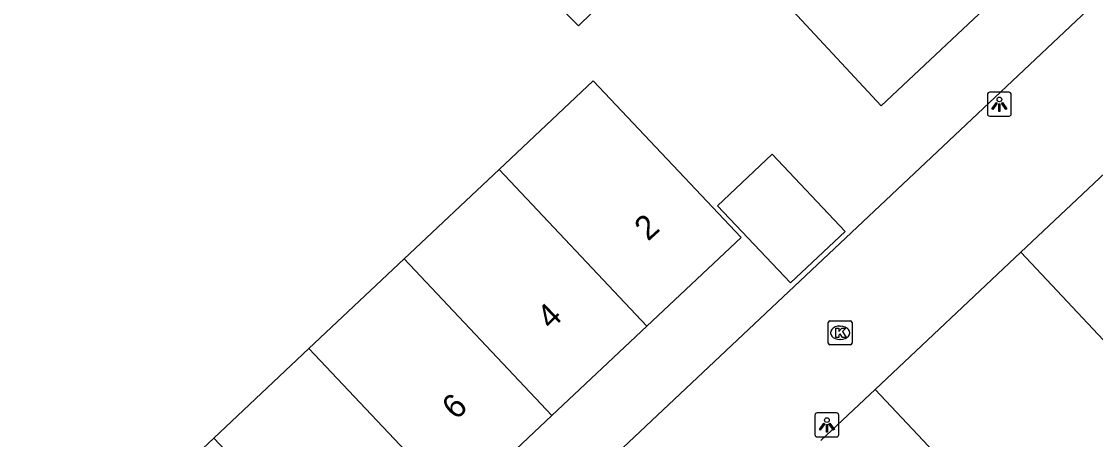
# Model space of a CAD drawing. Extents: x 162542 to 163144, y 380786 to 381511.
# Drawn here: x 162912.05 to 162956.88, y 381292.72 to 381310.17 of the extents above; entities that cross this region are included whole.
import ezdxf

# ---------------------------------------------------------------- set-up
doc = ezdxf.new("R2010")
doc.units = 0
for name, color, linetype in [('IMGEO_Kolk', 7, 'Continuous'), ('IMGEO_Lichtpunt', 7, 'Continuous'), ('IMGEO_Muur', 7, 'Continuous'), ('IMGEO_Pand', 7, 'Continuous'), ('IMGEO_Pand_nummerreeks', 7, 'Continuous'), ('IMGEO_Rijbaan_lokaal_open', 7, 'Continuous')]:
    doc.layers.add(name, color=color, linetype=linetype)

msp = doc.modelspace()

# ---------------------------------------------------------------- linework, layer by layer
at = {"layer": 'IMGEO_Kolk'}
for p, q in [((162945.718, 381296.751), (162945.718, 381297.603)), ((162945.793, 381297.677), (162946.645, 381297.677)), ((162946.206, 381297.457), (162946.231, 381297.457)), ((162946.719, 381297.603), (162946.719, 381296.751)), ((162946.645, 381296.677), (162945.793, 381296.677)), ((162946.229, 381296.897), (162946.204, 381296.897))]:
    msp.add_line(p, q, dxfattribs=at)
for points in [[(162945.718, 381296.751), (162945.718, 381297.603)], [(162945.793, 381297.677), (162946.645, 381297.677)], [(162946.719, 381297.603), (162946.719, 381296.751)], [(162946.039, 381297.377), (162946.162, 381297.377), (162946.162, 381297.226), (162946.292, 381297.377), (162946.456, 381297.377), (162946.31, 381297.226), (162946.463, 381296.977), (162946.311, 381296.977), (162946.226, 381297.141), (162946.162, 381297.074), (162946.162, 381296.977), (162946.039, 381296.977), (162946.039, 381297.377)], [(162946.645, 381296.677), (162945.793, 381296.677)]]:
    msp.add_lwpolyline(points, dxfattribs=at)
for centre, start, end in [((162945.795, 381297.601), 91.552, 178.448), ((162945.795, 381297.601), 91.552, 178.448), ((162946.643, 381297.601), 1.552, 88.448), ((162946.643, 381297.601), 1.552, 88.448), ((162945.795, 381296.753), 181.552, 268.448), ((162945.795, 381296.753), 181.552, 268.448), ((162946.643, 381296.753), 271.552, 358.448), ((162946.643, 381296.753), 271.552, 358.448)]:
    msp.add_arc(centre, 0.0765, start, end, dxfattribs=at)
for centre, major_axis, ratio, start_param, end_param in [((162946.205, 381297.177), (-0.387, 0.002), 0.722429, 4.712389, 7.853982), ((162946.23, 381297.177), (-0.39, 0.002), 0.717154, 1.570796, 4.712389)]:
    msp.add_ellipse(centre, major_axis=major_axis, ratio=ratio, start_param=start_param, end_param=end_param, dxfattribs=at)
at = {"layer": 'IMGEO_Lichtpunt'}
for p, q in [((162952.365, 381307.124), (162952.365, 381306.317)), ((162952.365, 381307.124), (162952.365, 381306.317)), ((162953.267, 381307.219), (162952.459, 381307.219)), ((162953.267, 381307.219), (162952.459, 381307.219)), ((162953.361, 381306.317), (162953.361, 381307.124)), ((162953.361, 381306.317), (162953.361, 381307.124)), ((162952.459, 381306.223), (162953.267, 381306.223)), ((162952.459, 381306.223), (162953.267, 381306.223)), ((162946.068, 381293.83), (162945.26, 381293.83)), ((162946.068, 381293.83), (162945.26, 381293.83)), ((162945.166, 381293.735), (162945.166, 381292.928)), ((162945.166, 381293.735), (162945.166, 381292.928)), ((162946.162, 381292.928), (162946.162, 381293.735)), ((162946.162, 381292.928), (162946.162, 381293.735)), ((162945.26, 381292.834), (162946.068, 381292.834)), ((162945.26, 381292.834), (162946.068, 381292.834))]:
    msp.add_line(p, q, dxfattribs=at)
for points in [[(162952.739, 381306.788), (162952.778, 381306.76), (162952.59, 381306.498), (162952.552, 381306.525), (162952.739, 381306.788)], [(162952.841, 381306.74), (162952.888, 381306.74), (162952.888, 381306.418), (162952.841, 381306.418), (162952.841, 381306.74)], [(162952.951, 381306.76), (162952.989, 381306.787), (162953.176, 381306.525), (162953.137, 381306.497), (162952.951, 381306.76)], [(162945.54, 381293.399), (162945.579, 381293.371), (162945.391, 381293.109), (162945.353, 381293.136), (162945.54, 381293.399)], [(162945.752, 381293.371), (162945.79, 381293.398), (162945.977, 381293.136), (162945.938, 381293.108), (162945.752, 381293.371)], [(162945.642, 381293.351), (162945.689, 381293.351), (162945.689, 381293.029), (162945.642, 381293.029), (162945.642, 381293.351)]]:
    msp.add_lwpolyline(points, dxfattribs=at)
for centre in [(162952.864, 381306.922), (162945.665, 381293.533)]:
    msp.add_circle(centre, 0.0994, dxfattribs=at)
for centre, start, end in [((162952.459, 381307.124), 90, 180), ((162952.459, 381307.124), 90, 180), ((162953.267, 381307.124), 0, 90), ((162953.267, 381307.124), 0, 90), ((162952.459, 381306.317), 180, 270), ((162952.459, 381306.317), 180, 270), ((162953.267, 381306.317), 270, 0), ((162953.267, 381306.317), 270, 360), ((162945.26, 381293.735), 90, 180), ((162945.26, 381293.735), 90, 180), ((162946.068, 381293.735), 0, 90), ((162946.068, 381293.735), 0, 90), ((162945.26, 381292.928), 180, 270), ((162945.26, 381292.928), 180, 270), ((162946.068, 381292.928), 270, 0), ((162946.068, 381292.928), 270, 360)]:
    msp.add_arc(centre, 0.0946, start, end, dxfattribs=at)
at = {"layer": 'IMGEO_Muur'}
for points in [[(162902.331, 381259.587), (162950.027, 381304.513)], [(162953.761, 381300.538), (162947.676, 381294.809)]]:
    msp.add_lwpolyline(points, dxfattribs=at)
at = {"layer": 'IMGEO_Pand'}
for points in [[(162947.928, 381306.647), (162955.186, 381313.487), (162946.678, 381322.545), (162939.448, 381315.791), (162947.928, 381306.647)], [(162934.543, 381315.151), (162932.348, 381312.991), (162935.302, 381309.988), (162937.497, 381312.148), (162934.543, 381315.151)], [(162938.154, 381297.457), (162942.087, 381301.159), (162935.914, 381307.702), (162931.983, 381303.997)], [(162953.761, 381300.538), (162961.038, 381307.387)], [(162944.142, 381299.258), (162946.423, 381301.411), (162943.384, 381304.632), (162941.102, 381302.478), (162944.142, 381299.258)], [(162931.983, 381303.997), (162928.017, 381300.26)], [(162931.983, 381303.997), (162938.154, 381297.457)], [(162928.017, 381300.26), (162924.051, 381296.522)], [(162928.017, 381300.26), (162934.185, 381293.722)], [(162957.854, 381296.186), (162953.761, 381300.538)], [(162934.185, 381293.722), (162938.154, 381297.457)], [(162924.051, 381296.522), (162920.085, 381292.784)], [(162930.217, 381289.986), (162924.051, 381296.522)], [(162945.419, 381292.684), (162947.676, 381294.809)], [(162947.676, 381294.809), (162950.796, 381291.492), (162948.538, 381289.368)], [(162930.217, 381289.986), (162934.185, 381293.722)], [(162920.085, 381292.784), (162916.119, 381289.046)], [(162920.085, 381292.784), (162926.256, 381286.242)]]:
    msp.add_lwpolyline(points, dxfattribs=at)
at = {"layer": 'IMGEO_Rijbaan_lokaal_open'}
for points in [[(162959.44, 381313.384), (162950.027, 381304.513), (162902.331, 381259.587)], [(162947.676, 381294.809), (162953.761, 381300.538)]]:
    msp.add_lwpolyline(points, dxfattribs=at)

# ---------------------------------------------------------------- texts
at = {"layer": 'IMGEO_Pand_nummerreeks'}
for s, rotation, p in [('2', 42.2737, (162938.2, 381300.976)), ('4', 43.6678, (162934.145, 381297.275)), ('6', 44.3415, (162930.196, 381293.504))]:
    msp.add_text(s, height=1, rotation=rotation, dxfattribs=at).set_placement(p)

doc.saveas('drawing.dxf')
